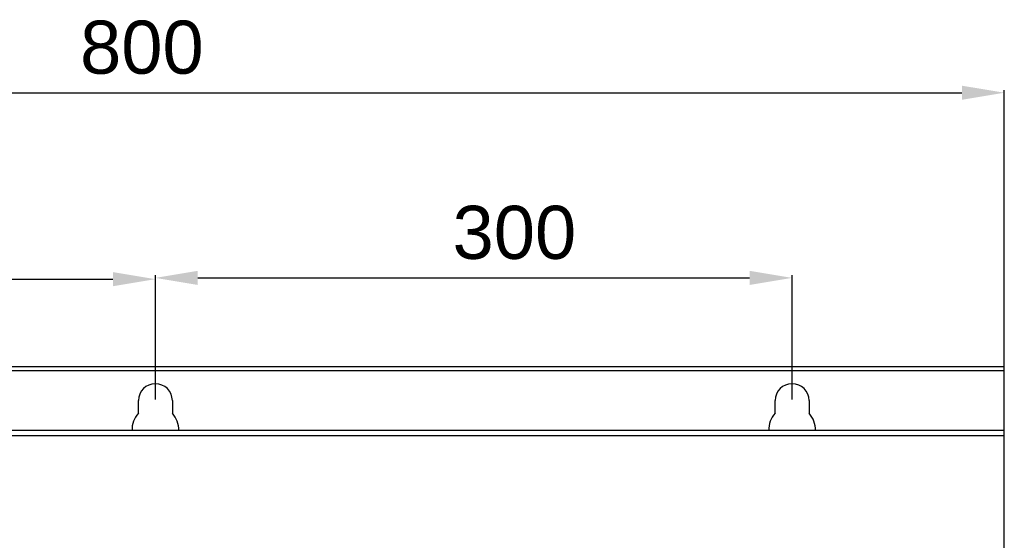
# Model space of a CAD drawing. Header units: millimetres. Extents: x 1117 to 38156, y -1945 to 7303.
# Tile 727 of 831: x 29072 to 29536, y 1735 to 1980. Entities that reach past the tile are written whole.
import ezdxf

# ---------------------------------------------------------------- set-up
doc = ezdxf.new("R2010")
doc.units = ezdxf.units.MM
doc.styles.get("Standard").update_dxf_attribs({"font": 'arial.ttf'})
doc.dimstyles.new('ISO-25', dxfattribs={"dimtxt": 2.5, "dimasz": 2.5, "dimexe": 1.25, "dimexo": 0.625, "dimtad": 1, "dimtxsty": 'Standard', "dimcen": 2.5, "dimadec": 0, "dimazin": 0, "dimtfac": 1, "dimtmove": 0, "dimatfit": 3, "dimfxl": 0, "dimarcsym": 0})

# ---------------------------------------------------------------- blocks, each defined once
blk = doc.blocks.new('*D150')
at = {"color": 0, "linetype": 'Continuous', "lineweight": -2}
for p, q in [((28836.19, 1801.5), (28836.19, 1859.36)), ((28856.19, 1858.11), (29116.19, 1858.11)), ((29136.19, 1801.5), (29136.19, 1859.36))]:
    blk.add_line(p, q, dxfattribs=at)
at = {"color": 0, "linetype": 'Continuous'}
for points in [[(28856.19, 1861.44), (28856.19, 1854.78), (28836.19, 1858.11)], [(29116.19, 1861.44), (29116.19, 1854.78), (29136.19, 1858.11)]]:
    blk.add_solid(points, dxfattribs=at)
at = {"layer": 'Defpoints', "color": 0, "linetype": 'Continuous'}
for p in [(29136.19, 1858.11), (28836.19, 1800.88), (29136.19, 1800.88)]:
    blk.add_point(p, dxfattribs=at)
at = {"color": 0, "linetype": 'Continuous', "insert": (28981.51, 1892.07), "char_height": 25, "width": 46.2656, "attachment_point": 2, "line_spacing_factor": 0.9}
blk.add_mtext('300', dxfattribs=at)
blk = doc.blocks.new('*D151')
at = {"color": 0, "linetype": 'Continuous', "lineweight": -2}
for p, q in [((29136.19, 1801.5), (29136.19, 1859.95)), ((29156.19, 1858.7), (29416.19, 1858.7)), ((29436.19, 1801.5), (29436.19, 1859.95))]:
    blk.add_line(p, q, dxfattribs=at)
at = {"color": 0, "linetype": 'Continuous'}
for points in [[(29156.19, 1862.04), (29156.19, 1855.37), (29136.19, 1858.7)], [(29416.19, 1862.04), (29416.19, 1855.37), (29436.19, 1858.7)]]:
    blk.add_solid(points, dxfattribs=at)
at = {"layer": 'Defpoints', "color": 0, "linetype": 'Continuous'}
for p in [(29436.19, 1858.7), (29136.19, 1800.88), (29436.19, 1800.88)]:
    blk.add_point(p, dxfattribs=at)
at = {"color": 0, "linetype": 'Continuous', "insert": (29305.36, 1892.66), "char_height": 25, "width": 46.2656, "attachment_point": 2, "line_spacing_factor": 0.9}
blk.add_mtext('300', dxfattribs=at)
blk = doc.blocks.new('*D152')
at = {"color": 0, "linetype": 'Continuous', "lineweight": -2}
for p, q in [((28736.19, 1815.5), (28736.19, 1947.16)), ((28756.19, 1945.91), (29516.19, 1945.91)), ((29536.19, 1815.5), (29536.19, 1947.16))]:
    blk.add_line(p, q, dxfattribs=at)
at = {"color": 0, "linetype": 'Continuous'}
for points in [[(28756.19, 1949.24), (28756.19, 1942.58), (28736.19, 1945.91)], [(29516.19, 1949.24), (29516.19, 1942.58), (29536.19, 1945.91)]]:
    blk.add_solid(points, dxfattribs=at)
at = {"layer": 'Defpoints', "color": 0, "linetype": 'Continuous'}
for p in [(29536.19, 1945.91), (28736.19, 1814.88), (29536.19, 1814.88)]:
    blk.add_point(p, dxfattribs=at)
at = {"color": 0, "linetype": 'Continuous', "insert": (29129.85, 1979.87), "char_height": 25, "width": 46.2656, "attachment_point": 2, "line_spacing_factor": 0.9}
blk.add_mtext('800', dxfattribs=at)

msp = doc.modelspace()

# ---------------------------------------------------------------- linework, layer by layer
at = {"color": 7, "linetype": 'Continuous'}
for p, q in [((29536.195, 1816.879), (28736.195, 1816.879)), ((29536.195, 1814.879), (28736.195, 1814.879)), ((29536.195, 1724.379), (29536.195, 1816.879)), ((29128.195, 1794.929), (29128.195, 1800.879)), ((29144.195, 1800.879), (29144.195, 1794.929)), ((29428.195, 1794.929), (29428.195, 1800.879)), ((29444.195, 1800.879), (29444.195, 1794.929)), ((29536.195, 1786.879), (28736.195, 1786.879)), ((29536.195, 1784.379), (28736.195, 1784.379))]:
    msp.add_line(p, q, dxfattribs=at)
for centre, radius, start, end in [((29136.195, 1800.879), 8, 0, 180), ((29436.195, 1800.879), 8, 0, 180), ((29136.195, 1787.379), 11, 136.65824, 182.6442), ((29136.195, 1787.379), 11, 357.35595, 43.34176), ((29436.195, 1787.379), 11, 136.65824, 182.64435), ((29436.195, 1787.379), 11, 357.35566, 43.34176)]:
    msp.add_arc(centre, radius, start, end, dxfattribs=at)

# ---------------------------------------------------------------- dimensions: what is measured, and where the dimension line sits
at = {"linetype": 'Continuous'}
for base, p1, p2, picture, middle in [((29536.195, 1945.911), (28736.195, 1814.879), (29536.195, 1814.879), '*D152', (29129.85, 1945.911)), ((29436.195, 1858.704), (29136.195, 1800.879), (29436.195, 1800.879), '*D151', (29305.359, 1858.704)), ((29136.195, 1858.111), (28836.195, 1800.879), (29136.195, 1800.879), '*D150', (28981.514, 1858.111))]:
    dim = msp.add_linear_dim(base=base, p1=p1, p2=p2, dimstyle='ISO-25', override={"dimtxt": 25, "dimasz": 20, "dimdsep": 46}, dxfattribs=at)
    dim.commit()
    dim.dimension.update_dxf_attribs({"geometry": picture, "text_midpoint": middle, "dimtype": 160})

doc.saveas('drawing.dxf')
